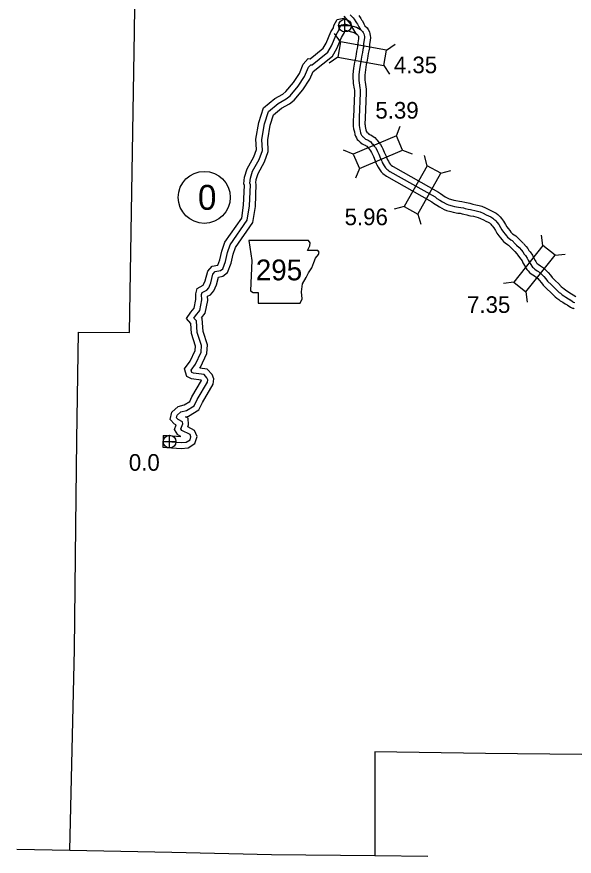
# Model space of a CAD drawing. Extents: x 31699 to 244310, y -8841 to 11474.
# Drawn here: x 134278 to 135222, y -6131 to -4710 of the extents above; entities that cross this region are included whole.
import ezdxf

# ---------------------------------------------------------------- set-up
doc = ezdxf.new("R2010")
doc.units = 0
for name, color, linetype in [('B_Logo', 7, 'Continuous'), ('G-ANNO-TEXT', 7, 'Continuous'), ('Level 21', 7, 'Continuous'), ('R_Border Notes', 7, 'Continuous'), ('R_Logo', 7, 'Continuous'), ('R_XS_EARTHWORK_STAGE1', 7, 'Continuous'), ('R_XS_EARTHWORK_STAGE2', 7, 'Continuous'), ('S_WALL', 7, 'Continuous'), ('S_WALL_ANNOT', 7, 'Continuous')]:
    doc.layers.add(name, color=color, linetype=linetype)

msp = doc.modelspace()

# ---------------------------------------------------------------- linework, layer by layer
at = {"layer": 'B_Logo'}
for points in [[(134842.5, -4706.3), (134847.3, -4711.5), (134849.3, -4713.8), (134852.1, -4718.2), (134853.4, -4720.2), (134854.6, -4722), (134857, -4726.8), (134859.7, -4731.2)], [(134525.4, -5428.7), (134532.5, -5428.9), (134556.4, -5430.5), (134564.6, -5429.9), (134571.2, -5425.8), (134572.7, -5421), (134571.2, -5417.3), (134557.6, -5410.1), (134555.8, -5407.3), (134558.8, -5399.1), (134558.5, -5395.6), (134551.1, -5391.5), (134548.5, -5388.7), (134549.4, -5384.5), (134555.7, -5378.6), (134565.1, -5376.4), (134578.5, -5368.4), (134583.3, -5357.9), (134600.7, -5328.7), (134601.2, -5324.3), (134599.9, -5321), (134595.2, -5315.7), (134576.9, -5313.2), (134574.3, -5311.9), (134573, -5307.9), (134580.3, -5298), (134590, -5277.5), (134590.8, -5266.3), (134583.4, -5244.3), (134582.2, -5224.8), (134577.8, -5219.9), (134580.5, -5216), (134587.8, -5207.3), (134591.1, -5189.2), (134590.9, -5179.9), (134591.7, -5176.4), (134599.6, -5172.4), (134602.8, -5168.5), (134606.3, -5160.3), (134610.1, -5145.5), (134614, -5141.2), (134622.8, -5139.4), (134626.6, -5136.6), (134631.2, -5124.2), (134634.8, -5109.1), (134639, -5096), (134668.2, -5054.4), (134672, -5029.9), (134673.4, -4994.4), (134672.7, -4991.6), (134673.4, -4983), (134677.2, -4971.2), (134688.1, -4951.2), (134693.7, -4936.1), (134692.8, -4917.4), (134697.4, -4891), (134704.1, -4870.1), (134720.7, -4856.5), (134733.9, -4848.9), (134740.6, -4843.8), (134754.2, -4827.3), (134765.3, -4810.6), (134771.7, -4795.3), (134775.6, -4790.9), (134777.9, -4791.1), (134789.7, -4781.8), (134804.6, -4769.6), (134810.9, -4758.9), (134818.6, -4740.1), (134823.3, -4732.4), (134824.3, -4728.3), (134827, -4723.4), (134834.5, -4722), (134853.2, -4727.3), (134859.7, -4731.2)], [(134859.7, -4731.2), (134863.5, -4734.7), (134864.3, -4736.2), (134865.6, -4738.6), (134866.1, -4740.7), (134866.5, -4743.1), (134866.8, -4745), (134866.4, -4748.6), (134865.2, -4754.8), (134865, -4761), (134864.1, -4765.2), (134863.1, -4770), (134862.2, -4774.9), (134861.1, -4781.7), (134859.7, -4788.6), (134858.2, -4798.3), (134857.1, -4808.1), (134857.2, -4813.4), (134857.3, -4817.9), (134857.6, -4821.7), (134859, -4830.1), (134859.6, -4833.3), (134859.5, -4838.6), (134857.9, -4880.2), (134857.6, -4883.5), (134857.5, -4887.9), (134857.5, -4891.6), (134857.6, -4894), (134858.1, -4897.5), (134858.9, -4900.4), (134859.3, -4902.7), (134859.9, -4906), (134860.7, -4907.7), (134861.8, -4910), (134862.6, -4911.4), (134863.3, -4912.2), (134864.2, -4913), (134866.1, -4914.7), (134868.6, -4916.8), (134870.3, -4917.7), (134871.5, -4918.2), (134872.8, -4918.8), (134874.7, -4919.7), (134877.3, -4921.5), (134879.3, -4924.1), (134880.6, -4925.3), (134883.3, -4928.6), (134885.3, -4931.3), (134887.4, -4935), (134888.8, -4937.6), (134890.9, -4942.6), (134893.9, -4949.8), (134895.9, -4954.5), (134896.6, -4956.4), (134898.4, -4959.4), (134899.9, -4962.1), (134902.4, -4965.8), (134904.3, -4967.5), (134906, -4968.9), (134907.9, -4970.4), (134909.5, -4971.6), (134986.3, -5014.8), (134989.4, -5017.4), (134994.3, -5020.3), (134998.5, -5023.1), (135005.9, -5026.9), (135008.7, -5028.1), (135015.3, -5029.9), (135019.1, -5030.8), (135026, -5032.1), (135030.1, -5032.6), (135034.2, -5033.4), (135037.1, -5034.1), (135042.5, -5035.3), (135046, -5036.3), (135048.2, -5036.8), (135053.3, -5037.8), (135058.1, -5039), (135062.4, -5040.2), (135067.4, -5042.3), (135072.6, -5044.9), (135076.6, -5046.9), (135080.7, -5048.7), (135083.8, -5050.6), (135085.9, -5052.2), (135087.4, -5053.7), (135089.2, -5055.4), (135090.9, -5057.3), (135093.9, -5061.6), (135097, -5066.5), (135099.1, -5070.7), (135102.3, -5074.6), (135104.7, -5077.8), (135106.9, -5080.6), (135109, -5083), (135111, -5084.8), (135114.5, -5087.3), (135116.9, -5088.8), (135122.1, -5094.1), (135124.3, -5096.2), (135128.6, -5100.3)], [(135128.6, -5100.3), (135132.8, -5105), (135134.7, -5107.9), (135137.2, -5111.5), (135139.3, -5114), (135142.4, -5118.4), (135143.8, -5122), (135147.2, -5127.5), (135148.2, -5129.4), (135149.8, -5131.8), (135151.1, -5133.5), (135152.6, -5135), (135155.1, -5136.9), (135159.3, -5139.8), (135161.3, -5141.1), (135161.3, -5141.2), (135167.1, -5145.9), (135170.1, -5149.3), (135174, -5153.7), (135176.7, -5157.5), (135183.1, -5163.9), (135188.4, -5168.7), (135193, -5173.3), (135196.2, -5176.4), (135198.4, -5178), (135201.6, -5180.3), (135204.3, -5182.5), (135207.6, -5184.7), (135212, -5187.3), (135214.7, -5189.1), (135215.3, -5189.3), (135218.8, -5191.6), (135220.4, -5192.7), (135222.6, -5193.6)]]:
    msp.add_lwpolyline(points, dxfattribs=at)
at = {"layer": 'G-ANNO-TEXT'}
msp.add_lwpolyline([(134670.7, -5088.7), (134675.8, -5122.5), (134673.5, -5173.8), (134678.1, -5176.7), (134686.5, -5176.7), (134686.5, -5194.7), (134757.6, -5194.7), (134761, -5187.4), (134759.8, -5175.5), (134761.5, -5162), (134767.7, -5151.3), (134771.7, -5143.4), (134777.3, -5134.9), (134780.7, -5125.9), (134783.5, -5118.6), (134788.6, -5112.4), (134789.7, -5108.4), (134787.5, -5105.6), (134770, -5105.6), (134773.9, -5097.7), (134774.5, -5092.6), (134772.1, -5088.7)], close=True, dxfattribs=at)
at = {"layer": 'Level 21'}
for p, q in [((134833.5, -4735.5), (134833.5, -4713.8)), ((134822.7, -4724.6), (134844.4, -4724.6)), ((134525.8, -5429), (134547.5, -5429)), ((134536.6, -5439.9), (134536.6, -5418.2))]:
    msp.add_line(p, q, dxfattribs=at)
for centre in [(134833.5, -4724.6), (134536.6, -5429)]:
    msp.add_circle(centre, 10.8, dxfattribs=at)
at = {"layer": 'R_Border Notes'}
msp.add_circle((134595.3, -5015.5), 44, dxfattribs=at)
at = {"layer": 'R_Logo'}
for points in [[(134477.2, -4734.8), (134482, -4364.9), (134484.7, -4155.5)], [(134367.5, -6120.8), (134375.7, -5781.2), (134377.9, -5572.4), (134379.4, -5426.1), (134382.5, -5243.8), (134468.8, -5244.2), (134477.2, -4734.8)], [(135234.7, -5958.7), (135071.6, -5957.1), (134884.2, -5954.6), (134884, -6130)], [(134277.9, -6119.4), (134367.5, -6120.8)], [(134367.5, -6120.8), (134540.2, -6124.2), (134709.3, -6128.2), (134884, -6130), (134973.9, -6131.1)]]:
    msp.add_lwpolyline(points, dxfattribs=at)
at = {"layer": 'R_XS_EARTHWORK_STAGE1'}
for p, q in [((134826.1, -4752.4), (134816, -4737.9)), ((134904, -4766.5), (134918.5, -4756.4)), ((134821.4, -4778.3), (134806.9, -4788.4)), ((134899.3, -4792.5), (134909.3, -4806.9)), ((134920.6, -4911.2), (134927.1, -4894.8)), ((134847.7, -4942.2), (134831.4, -4935.7)), ((134930.9, -4935.5), (134947.2, -4942)), ((134972.9, -4961.9), (134968.2, -4944.9)), ((134858.1, -4966.5), (134851.5, -4982.9)), ((134995.9, -4974.8), (135012.9, -4970.1)), ((134934.1, -5030.9), (134917.2, -5035.7)), ((134957.1, -5043.9), (134961.9, -5060.8)), ((135168.6, -5097.1), (135166.6, -5079.6)), ((135189.3, -5113.5), (135206.7, -5111.5)), ((135119.3, -5159.1), (135101.8, -5161.1)), ((135140, -5175.5), (135142, -5193))]:
    msp.add_line(p, q, dxfattribs=at)
for points in [[(134821.4, -4778.3), (134899.3, -4792.5), (134904, -4766.5), (134826.1, -4752.4)], [(134920.6, -4911.2), (134847.7, -4942.2), (134858.1, -4966.5), (134930.9, -4935.5)], [(134972.9, -4961.9), (134934.1, -5030.9), (134957.1, -5043.9), (134995.9, -4974.8)], [(135168.6, -5097.1), (135119.3, -5159.1), (135140, -5175.5), (135189.3, -5113.5)]]:
    msp.add_lwpolyline(points, close=True, dxfattribs=at)
at = {"layer": 'R_XS_EARTHWORK_STAGE2'}
msp.add_line((134525.7, -5418.7), (134525.2, -5438.7), dxfattribs=at)
for points in [[(134525.7, -5418.7), (134533, -5418.9), (134555.9, -5420.5), (134550.7, -5417.7), (134544.7, -5408.5), (134547.5, -5400.9), (134544.8, -5399.4), (134537.6, -5391.6), (134540.4, -5379.3), (134550.9, -5369.4), (134561.3, -5367), (134570.7, -5361.4), (134574.5, -5353.2), (134590.8, -5325.8), (134590.1, -5325.1), (134573.9, -5322.9), (134566, -5319), (134562, -5306.1), (134571.6, -5292.8), (134580.1, -5274.9), (134580.7, -5267.6), (134573.5, -5246.3), (134572.4, -5228.9), (134565, -5220.6), (134572.6, -5209.9), (134578.4, -5202.9), (134581, -5188.4), (134580.8, -5178.8), (134583.1, -5169.6), (134593.2, -5164.4), (134594.1, -5163.3), (134596.8, -5157), (134601.1, -5140.7), (134608.8, -5132.1), (134618.3, -5130.1), (134621.6, -5121.3), (134625.1, -5106.4), (134629.9, -5091.5), (134658.7, -5050.6), (134662, -5028.9), (134663.4, -4995.5), (134662.6, -4992.4), (134663.5, -4981.1), (134668, -4967.2), (134679, -4947.1), (134683.6, -4934.6), (134682.8, -4916.8), (134687.6, -4888.6), (134695.5, -4864.2), (134715, -4848.2), (134728.3, -4840.6), (134733.6, -4836.5), (134746.2, -4821.3), (134756.4, -4805.9), (134763.1, -4789.8), (134771.5, -4780.4), (134774.8, -4780.8), (134783.5, -4773.9), (134796.9, -4763), (134801.9, -4754.5), (134809.6, -4735.5), (134814, -4728.5), (134814.9, -4724.7), (134820.6, -4714.5), (134834.3, -4711.8)], [(134831.5, -4708.5), (134834.9, -4712.8), (134839.8, -4718.2), (134841.3, -4719.8), (134843.7, -4723.5)], [(134857.3, -4707.7), (134860.5, -4712.8), (134861.8, -4714.8), (134863.2, -4716.9), (134865.8, -4721.9), (134867.5, -4724.9)], [(134525.2, -5438.7), (134532, -5438.9), (134556.5, -5440.6), (134567.9, -5439.7), (134579.6, -5432.3), (134583.4, -5420.6), (134579, -5410.1), (134567.6, -5404.1), (134568.9, -5400.6), (134568.1, -5389.5), (134563.6, -5387), (134568.9, -5385.8), (134586.3, -5375.3), (134592.2, -5362.6), (134610.5, -5331.8), (134611.4, -5322.8), (134608.6, -5315.7), (134600.2, -5306.3), (134587.8, -5304.6), (134588.9, -5303.1), (134599.8, -5280.1), (134600.9, -5265), (134593.3, -5242.4), (134592, -5220.8), (134590.7, -5219.4), (134597.1, -5211.6), (134601.1, -5190), (134600.9, -5182.9), (134606, -5180.3), (134611.4, -5173.7), (134615.8, -5163.5), (134619.2, -5150.4), (134619.3, -5150.4), (134626.9, -5148.8), (134634.9, -5142.9), (134640.8, -5127.2), (134644.4, -5111.7), (134648, -5100.5), (134677.8, -5058.2), (134681.9, -5030.8), (134683.5, -4993.4), (134682.8, -4990.7), (134683.2, -4985), (134686.4, -4975.2), (134697.2, -4955.4), (134703.8, -4937.7), (134702.9, -4918), (134707.1, -4893.4), (134712.7, -4875.9), (134726.3, -4864.7), (134739.4, -4857.3), (134747.6, -4851), (134762.3, -4833.3), (134774.2, -4815.3), (134779.5, -4802.6), (134796, -4789.6), (134812.3, -4776.2), (134819.9, -4763.4), (134827.5, -4744.6), (134832.7, -4736.3), (134833.6, -4732.3), (134834.1, -4732.2), (134849.2, -4736.5), (134854.4, -4739.8)], [(134851.8, -4737.6), (134843.5, -4723.4)], [(134867.5, -4724.9), (134871.4, -4728.4), (134873.1, -4731.4), (134875.1, -4735.1), (134875.9, -4738.7), (134876.4, -4741.5), (134876.9, -4745), (134876.3, -4750.2), (134875.2, -4755.9), (134874.9, -4762.1), (134873.9, -4767.3), (134872.9, -4771.9), (134872.1, -4776.6), (134871, -4783.5), (134869.5, -4790.4), (134868.1, -4799.6), (134867.1, -4808.6), (134867.2, -4813.2), (134867.3, -4817.2), (134867.6, -4820.4), (134868.9, -4828.4), (134869.6, -4832.5), (134869.5, -4838.8), (134867.8, -4880.8), (134867.6, -4884), (134867.5, -4888), (134867.5, -4891.5), (134867.6, -4893.1), (134867.9, -4895.4), (134868.6, -4898.2), (134869.2, -4900.9), (134869.5, -4902.9), (134869.7, -4903.4), (134870.7, -4905.4), (134870.9, -4905.6), (134872.7, -4907.1), (134874.3, -4908.5), (134874.5, -4908.6), (134875.4, -4909), (134877.2, -4909.8), (134879.8, -4911.1), (134884.3, -4914.2), (134886.8, -4917.4), (134887.9, -4918.5), (134891.2, -4922.4), (134893.6, -4925.8), (134896.2, -4930.2), (134897.8, -4933.3), (134900.1, -4938.8), (134903.1, -4945.9), (134905.2, -4950.7), (134905.7, -4952.1), (134907.1, -4954.5), (134908.4, -4956.8), (134910, -4959.2), (134910.8, -4960), (134912.1, -4961), (134914.1, -4962.5), (134915.2, -4963.4), (134992, -5006.6), (134995.2, -5009.2), (134999.5, -5011.8), (135003.5, -5014.4), (135010.1, -5017.8), (135012.1, -5018.6), (135017.7, -5020.2), (135021.1, -5021), (135027.5, -5022.2), (135031.7, -5022.7), (135036.4, -5023.7), (135039.3, -5024.4), (135044.9, -5025.6), (135048.5, -5026.6), (135050.3, -5027), (135055.5, -5028.1), (135060.6, -5029.3), (135065.6, -5030.7), (135071.6, -5033.2), (135077.1, -5036), (135080.8, -5037.8), (135085.3, -5039.8), (135089.4, -5042.3), (135092.4, -5044.6), (135094.3, -5046.5), (135096.4, -5048.4), (135098.7, -5051.1), (135102.2, -5056), (135105.7, -5061.6), (135107.6, -5065.3), (135110.1, -5068.4), (135112.6, -5071.7), (135114.6, -5074.2), (135116.1, -5076), (135117.2, -5077), (135120.1, -5079), (135123.2, -5080.9), (135129.3, -5087.1), (135131.2, -5089.1), (135135.5, -5093)], [(134851.8, -4737.6), (134855.6, -4741), (134856.2, -4742.1), (134856.3, -4742.7), (134856.7, -4744.7), (134856.7, -4745.1), (134856.5, -4747.1), (134855.2, -4753.6), (134855, -4759.8), (134854.4, -4763.2), (134853.3, -4768), (134852.4, -4773.2), (134851.3, -4779.9), (134849.9, -4786.8), (134848.3, -4797), (134847.1, -4807.6), (134847.2, -4813.5), (134847.3, -4818.5), (134847.7, -4823), (134849.1, -4831.8), (134849.6, -4834.1), (134849.5, -4838.3), (134847.9, -4879.6), (134847.6, -4883.1), (134847.5, -4887.9), (134847.5, -4891.7), (134847.6, -4894.8), (134848.3, -4899.5), (134849.1, -4902.6), (134849.5, -4904.6), (134850.3, -4909), (134851.7, -4912), (134852.9, -4914.5), (134854.5, -4917.4), (134856.4, -4919.3), (134857.5, -4920.4), (134859.6, -4922.2), (134863, -4925.1), (134866.1, -4926.8), (134867.6, -4927.4), (134868.5, -4927.8), (134869.6, -4928.3), (134870.4, -4928.9), (134871.9, -4930.8), (134873.2, -4932.1), (134875.4, -4934.7), (134876.9, -4936.8), (134878.7, -4939.8), (134879.7, -4941.8), (134881.7, -4946.5), (134884.7, -4953.7), (134886.7, -4958.3), (134887.6, -4960.6), (134889.6, -4964.3), (134891.4, -4967.4), (134894.8, -4972.4), (134897.8, -4975.1), (134899.8, -4976.8), (134901.7, -4978.2), (134903.8, -4979.9), (134980.5, -5023.1), (134983.6, -5025.6), (134989, -5028.8), (134993.5, -5031.8), (135001.6, -5035.9), (135005.4, -5037.5), (135012.9, -5039.6), (135017.1, -5040.5), (135024.5, -5042), (135028.5, -5042.4), (135032, -5043.2), (135034.9, -5043.9), (135040, -5045), (135043.6, -5046), (135046.2, -5046.6), (135051.1, -5047.6), (135055.5, -5048.7), (135059.2, -5049.7), (135063.3, -5051.4), (135068, -5053.8), (135072.4, -5056), (135076, -5057.5), (135078.2, -5058.9), (135079.3, -5059.8), (135080.4, -5060.8), (135082, -5062.4), (135083, -5063.5), (135085.6, -5067.1), (135088.3, -5071.4), (135090.6, -5076.2), (135094.4, -5080.8), (135096.8, -5084), (135099.2, -5086.9), (135101.8, -5090), (135104.8, -5092.7), (135109, -5095.6), (135110.6, -5096.7), (135115, -5101.1), (135117.3, -5103.4), (135121.8, -5107.6)], [(135136.1, -5093.7), (135140.7, -5098.9), (135143, -5102.3), (135145.1, -5105.4), (135147.2, -5107.8), (135151.3, -5113.6), (135152.8, -5117.5), (135155.8, -5122.4), (135156.8, -5124.2), (135158, -5126.1), (135158.6, -5126.9), (135159.2, -5127.5), (135161, -5128.8), (135164.9, -5131.5), (135171.3, -5135.8), (135171.3, -5136.5), (135174, -5138.6), (135177.6, -5142.7), (135181.8, -5147.5), (135184.3, -5151), (135190, -5156.6), (135195.4, -5161.5), (135200, -5166.2), (135202.7, -5168.8), (135204.3, -5170), (135207.7, -5172.4), (135210.2, -5174.5), (135212.9, -5176.2), (135217.3, -5178.8), (135219.8, -5180.4), (135220.2, -5180.6), (135224.4, -5183.3)], [(135121.2, -5107), (135124.9, -5111.2), (135126.4, -5113.5), (135129.2, -5117.6), (135131.4, -5120.1), (135133.5, -5123.1), (135134.8, -5126.5), (135138.6, -5132.6), (135139.6, -5134.5), (135141.5, -5137.5), (135143.6, -5140.2), (135146, -5142.5), (135149.2, -5145), (135154.3, -5148.4), (135160.1, -5153.1), (135162.6, -5155.9), (135166.2, -5160), (135169.1, -5164), (135176.2, -5171.1), (135181.5, -5175.9), (135186, -5180.5), (135189.7, -5184), (135192.5, -5186.1), (135195.5, -5188.3), (135198.3, -5190.6), (135202.4, -5193.2), (135206.7, -5195.7), (135209.7, -5197.7), (135210.3, -5198), (135213.2, -5199.9), (135215.5, -5201.5), (135219, -5202.9), (135220.4, -5203.4), (135221.6, -5204.1)]]:
    msp.add_lwpolyline(points, dxfattribs=at)

# ---------------------------------------------------------------- texts
at = {"layer": 'G-ANNO-TEXT'}
msp.add_text('295', height=35.2, dxfattribs=at).set_placement((134682.6, -5156))
at = {"layer": 'R_Border Notes'}
msp.add_text('0', height=42.2, dxfattribs=at).set_placement((134584.6, -5036.6))
at = {"layer": 'S_WALL'}
for s, p in [('4.35', (134916.4, -4805.3)), ('5.39', (134885.1, -4882.2)), ('5.96', (134833, -5062.6)), ('7.35', (135040.3, -5211.2))]:
    msp.add_text(s, height=28.16, dxfattribs=at).set_placement(p)
at = {"layer": 'S_WALL_ANNOT'}
msp.add_text('0.0', height=28.16, dxfattribs=at).set_placement((134467.6, -5478.4))

doc.saveas('drawing.dxf')
